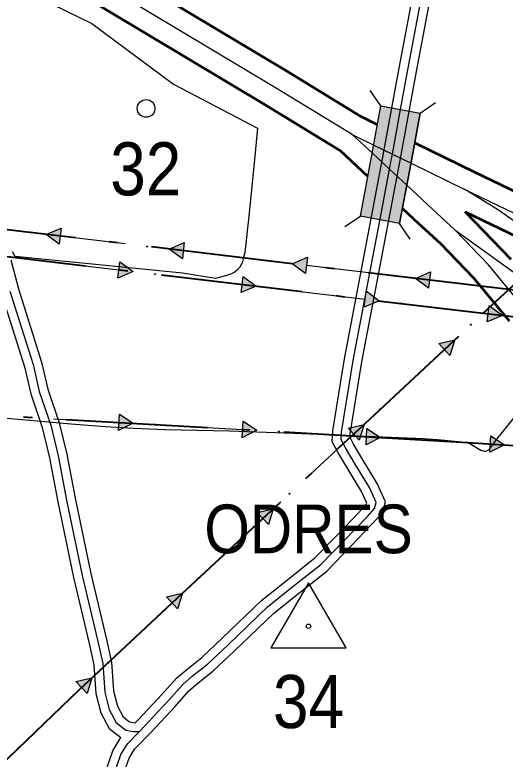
# Model space of a CAD drawing. Extents: x -64005 to -55000, y -89025 to -80000.
# Drawn here: x -57184 to -56631, y -84718 to -83877 of the extents above; entities that cross this region are included whole.
import ezdxf
from ezdxf.enums import TextEntityAlignment as Align

# ---------------------------------------------------------------- set-up
doc = ezdxf.new("R2010")
doc.units = 0
doc.header["$LTSCALE"] = 32
for name, pattern in [('DASH_DOUBLE_DOT', [9.2, 5, -1.2, 0.3, -1.2, 0.3, -1.2]), ('DOT_DASHED', [7.7, 5, -1.2, 0.3, -1.2]), ('LONG_DASHED', [7.5, 6, -1.5])]:
    doc.linetypes.add(name, pattern=pattern)
for name, color, linetype, lineweight in [('18', 7, 'Continuous', 25), ('2', 7, 'Continuous', 25), ('20', 7, 'Continuous', 25), ('24', 7, 'Continuous', 25), ('39', 7, 'LONG_DASHED', 25), ('41', 7, 'Continuous', 25), ('52', 7, 'Continuous', 25), ('6', 7, 'Continuous', 25), ('63', 7, 'DASH_DOUBLE_DOT', 25), ('8', 7, 'Continuous', 25)]:
    doc.layers.add(name, color=color, linetype=linetype, lineweight=lineweight)
for name, color, linetype in [('36', 7, 'Continuous'), ('37', 7, 'Continuous'), ('38', 7, 'Continuous')]:
    doc.layers.add(name, color=color, linetype=linetype)

msp = doc.modelspace()

# ---------------------------------------------------------------- hatches: boundary and pattern name
at = {"layer": '18'}
for points in [[(-57134.34, -84136.34), (-57149.15, -84125.27), (-57132.16, -84117.97)], [(-56995.31, -84152.85), (-57010.13, -84141.78), (-56993.13, -84134.48)], [(-56856.29, -84169.36), (-56871.11, -84158.29), (-56854.11, -84150.99)], [(-57065.82, -84156.06), (-57051, -84167.13), (-57068, -84174.43)], [(-56717.27, -84185.88), (-56732.09, -84174.8), (-56715.09, -84167.5)], [(-56926.79, -84172.57), (-56911.98, -84183.64), (-56928.97, -84190.94)], [(-56787.77, -84189.08), (-56772.95, -84200.16), (-56789.95, -84207.45)], [(-56648.77, -84205.58), (-56633.92, -84216.62), (-56650.91, -84223.95)], [(-56705.77, -84248.41), (-56687.75, -84244.24), (-56693.14, -84261.94)], [(-57066.38, -84328.32), (-57050.92, -84338.47), (-57067.44, -84346.79)], [(-56926.61, -84336.3), (-56911.14, -84346.45), (-56927.67, -84354.77)], [(-56808.1, -84343.95), (-56790.08, -84339.78), (-56795.48, -84357.47)], [(-56786.84, -84344.28), (-56771.37, -84354.43), (-56787.89, -84362.75)], [(-56646.98, -84352.55), (-56631.63, -84362.86), (-56648.24, -84371)], [(-56910.66, -84439.22), (-56892.62, -84435.1), (-56898.06, -84452.78)], [(-57013.22, -84534.51), (-56995.19, -84530.39), (-57000.63, -84548.07)], [(-57115.43, -84630.24), (-57097.41, -84626.04), (-57102.78, -84643.75)]]:
    msp.add_hatch(color=256, dxfattribs=at).paths.add_polyline_path(points)
at = {"layer": '63'}
msp.add_hatch(color=256, dxfattribs=at).paths.add_polyline_path([(-56794.28, -84104.42), (-56781.53, -84037.64), (-56771.08, -83980.09), (-56726.8, -83988.12), (-56737.25, -84045.68), (-56750.08, -84112.86)])

# ---------------------------------------------------------------- linework, layer by layer
at = {"layer": '18'}
for p, q in [((-57059.78, -84135.88), (-57133.25, -84127.15)), ((-56920.76, -84152.39), (-56994.22, -84143.67)), ((-57140.37, -84156.52), (-57066.91, -84165.24)), ((-56781.74, -84168.9), (-56855.2, -84160.18)), ((-57001.35, -84173.03), (-56927.88, -84181.75)), ((-56642.71, -84185.42), (-56716.18, -84176.69)), ((-56862.32, -84189.54), (-56788.86, -84198.27)), ((-56753.53, -84305.66), (-56699.46, -84255.17)), ((-57140.77, -84333.33), (-57066.91, -84337.55)), ((-57001, -84341.32), (-56927.14, -84345.54)), ((-56958.56, -84496.35), (-56904.36, -84446)), ((-57060.91, -84591.87), (-57006.9, -84541.31))]:
    msp.add_line(p, q, dxfattribs=at)
at = {"layer": '18', "linetype": 'DOT_DASHED', "lineweight": 40}
for points in [[(-57366.28, -84880.22), (-57280.56, -84799.12), (-57201.32, -84725.34), (-57111.72, -84639.44), (-57001.22, -84535.99), (-56803.81, -84352.58), (-56800.13, -84349.16), (-56655.47, -84214.11), (-56626.76, -84187.31), (-56550.11, -84115.75), (-56364.73, -83938.99), (-56258.14, -83840.02), (-56026.24, -83620.22), (-55896.2, -83499.07), (-55799.55, -83408.82), (-55696.34, -83311.64), (-55651.45, -83255.16), (-55602.56, -83212.76)], [(-55000.53, -84382.79), (-55516.56, -84320.09), (-55729.93, -84231.35), (-55898.21, -84162.02), (-56153.65, -84175.49), (-56582.99, -84192.51), (-56626.76, -84187.31), (-57504.59, -84083.05), (-58001.88, -84024.51), (-58160.87, -84004.69), (-58191.9, -84001.28), (-58270.88, -83992.6), (-59155.35, -83888.5), (-59176.97, -83888)], [(-59157.46, -83918.46), (-58274.27, -84022.41), (-58164.58, -84034.46), (-58005.49, -84054.29), (-57508.11, -84112.84), (-56655.47, -84214.11), (-56569.95, -84224.07), (-56422.5, -84248.65), (-56353.68, -84279.25), (-56260.52, -84304.64), (-56178.14, -84312.38), (-56096.81, -84306.21), (-56006.78, -84292.12), (-55500.64, -84352.25), (-55000.53, -84413.01)], [(-59208.4, -83960.92), (-58840.52, -84105.61), (-58451.92, -84258.45), (-57960.33, -84286.53), (-57618.65, -84306.04), (-56803.81, -84352.58), (-56672.75, -84360.07), (-56310.07, -84384.67), (-56232.21, -84401.36), (-56177.98, -84406.92), (-56111.94, -84406.23), (-55912.72, -84411.89), (-55002.84, -84473.93), (-55000.52, -84474.09)]]:
    msp.add_lwpolyline(points, dxfattribs=at)
at = {"layer": '18'}
for points in [[(-57134.34, -84136.34), (-57149.15, -84125.27), (-57132.16, -84117.97)], [(-56995.31, -84152.85), (-57010.13, -84141.78), (-56993.13, -84134.48)], [(-56856.29, -84169.36), (-56871.11, -84158.29), (-56854.11, -84150.99)], [(-57065.82, -84156.06), (-57051, -84167.13), (-57068, -84174.43)], [(-56717.27, -84185.88), (-56732.09, -84174.8), (-56715.09, -84167.5)], [(-56926.79, -84172.57), (-56911.98, -84183.64), (-56928.97, -84190.94)], [(-56787.77, -84189.08), (-56772.95, -84200.16), (-56789.95, -84207.45)], [(-56648.77, -84205.58), (-56633.92, -84216.62), (-56650.91, -84223.95)], [(-56705.77, -84248.41), (-56687.75, -84244.24), (-56693.14, -84261.94)], [(-57066.38, -84328.32), (-57050.92, -84338.47), (-57067.44, -84346.79)], [(-56926.61, -84336.3), (-56911.14, -84346.45), (-56927.67, -84354.77)], [(-56808.1, -84343.95), (-56790.08, -84339.78), (-56795.48, -84357.47)], [(-56786.84, -84344.28), (-56771.37, -84354.43), (-56787.89, -84362.75)], [(-56646.98, -84352.55), (-56631.63, -84362.86), (-56648.24, -84371)], [(-56910.66, -84439.22), (-56892.62, -84435.1), (-56898.06, -84452.78)], [(-57013.22, -84534.51), (-56995.19, -84530.39), (-57000.63, -84548.07)], [(-57115.43, -84630.24), (-57097.41, -84626.04), (-57102.78, -84643.75)]]:
    msp.add_lwpolyline(points, close=True, dxfattribs=at)
for points in [[(-56651.2, -84210.12), (-56626.76, -84187.31), (-56597.12, -84159.64)], [(-56723.3, -84206.05), (-56655.47, -84214.11), (-56649.84, -84214.77)], [(-56861.23, -84349.3), (-56803.81, -84352.58), (-56787.37, -84353.52)], [(-56855.99, -84401.06), (-56803.81, -84352.58), (-56801.8, -84350.71)], [(-56721.45, -84357.29), (-56672.75, -84360.07), (-56647.61, -84361.78)], [(-57162.54, -84688.16), (-57111.72, -84639.44), (-57109.11, -84636.99)]]:
    msp.add_lwpolyline(points, dxfattribs=at)
for centre in [(-57173.98, -84122.32), (-57034.96, -84138.83), (-57165.2, -84153.57), (-56895.93, -84155.34), (-57026.17, -84170.08), (-56756.91, -84171.85), (-56887.15, -84186.59), (-56748.13, -84203.1), (-56669.47, -84227.18), (-56771.81, -84322.72), (-57165.73, -84331.91), (-57025.96, -84339.89), (-56886.19, -84347.87), (-56746.41, -84355.86), (-56874.31, -84418.08), (-56976.88, -84513.37), (-57079.16, -84608.96), (-57180.59, -84705.46)]:
    msp.add_circle(centre, 0.5, dxfattribs=at)
at = {"layer": '2'}
msp.add_line((-56737.07, -84044.76), (-56675.57, -84074.77), dxfattribs=at)
at = {"layer": '2', "lineweight": 53}
for p, q in [((-56675.8, -84099.63), (-56603.32, -84134.49)), ((-56623.92, -84153.59), (-56675.8, -84099.63))]:
    msp.add_line(p, q, dxfattribs=at)
for points in [[(-56774.92, -84001.26), (-56793.81, -83992.04), (-56878.5, -83940.15), (-57453.66, -83596.23)], [(-56785.72, -84059.58), (-56816.56, -84030.88), (-56901.6, -83978.77), (-57476.76, -83634.85)], [(-56732.91, -84021.76), (-56665.76, -84054.52), (-56566.24, -84102.38), (-56497.12, -84141.42), (-56397.09, -84193.5), (-56339.93, -84218.58), (-56302.81, -84231.09), (-56252.3, -84243.08), (-56210.66, -84248.35), (-56177.29, -84250.86), (-56148.94, -84249.69), (-56109.02, -84246.37), (-56070.35, -84240.54), (-56031.15, -84231.15), (-56010.78, -84224.26), (-55957.51, -84201.51), (-55818.31, -84126.55)], [(-56625.91, -84223.25), (-56666.24, -84174.5), (-56703.28, -84135.97), (-56733.53, -84108.16), (-56746.82, -84095.78)]]:
    msp.add_lwpolyline(points, dxfattribs=at)
at = {"layer": '2'}
for points in [[(-56803.38, -84012.41), (-56890.05, -83959.46), (-57465.21, -83615.54)], [(-56780.74, -84033.48), (-56803.38, -84012.41), (-56779.1, -84024.25)], [(-56778.98, -84024.31), (-56758.09, -84034.51), (-56736.92, -84044.83)], [(-56741.95, -84069.58), (-56761.29, -84051.58), (-56780.64, -84033.57)], [(-56687.54, -84119.88), (-56718.25, -84091.64), (-56741.83, -84069.69)], [(-56675.57, -84074.77), (-56576.66, -84122.34), (-56507.85, -84161.2), (-56406.82, -84213.8), (-56348.06, -84239.58), (-56309.01, -84252.74), (-56256.32, -84265.25), (-56212.92, -84270.74), (-56177.67, -84273.39), (-56147.54, -84272.15), (-56106.41, -84268.73), (-56066.04, -84262.65), (-56024.91, -84252.79), (-56002.74, -84245.29), (-55947.74, -84221.8), (-55804.44, -84144.64)], [(-56651.87, -85289.02), (-56527.07, -85052.14), (-56510.02, -85014.87), (-56489.94, -84963.67), (-56477.82, -84926.22), (-56466.26, -84885.26), (-56457.93, -84844.77), (-56452.81, -84813.86), (-56448.08, -84776.32), (-56445.05, -84736.22), (-56443.72, -84695.07), (-56444.68, -84654.87), (-56451.32, -84585.75), (-56460.81, -84531.9), (-56470.09, -84492.17), (-56485.26, -84441.35), (-56499.67, -84401.82), (-56515.41, -84363.33), (-56538.73, -84316.5), (-56562.24, -84276.4), (-56583.28, -84243.79), (-56608.11, -84209.47), (-56649.44, -84159.51), (-56687.54, -84119.88)]]:
    msp.add_lwpolyline(points, dxfattribs=at)
at = {"layer": '20'}
for points in [[(-56811.83, -84116.34), (-56794.28, -84104.42), (-56781.53, -84037.64), (-56771.08, -83980.09), (-56783.16, -83962.65)], [(-56738.16, -84130.41), (-56750.08, -84112.86), (-56737.25, -84045.68), (-56726.8, -83988.12), (-56709.37, -83976.04)]]:
    msp.add_lwpolyline(points, dxfattribs=at)
at = {"layer": '24'}
for points in [[(-57629.97, -83563.61), (-57565.86, -83611.22), (-57432.8, -83689.55), (-57285.29, -83785.37), (-57142.35, -83865.21), (-57097.48, -83886.88), (-57005.48, -83955.33), (-56910.52, -84005.1)], [(-56910.52, -84005.1), (-56913.45, -84036.73), (-56920.01, -84101.17), (-56924.93, -84145.42), (-56926.11, -84151.37), (-56927.94, -84157.28), (-56930.3, -84162.23), (-56933.25, -84165.57), (-56936.93, -84168.16), (-56939.66, -84169.52), (-56945.44, -84171.6), (-56957.78, -84174.88), (-56994.98, -84169.11)], [(-56994.98, -84169.11), (-57184.19, -84150.12), (-57187.08, -84144.73)], [(-56942.62, -84347.16), (-56869.4, -84349.79), (-56723, -84355.8), (-56707.35, -84356.81), (-56676.1, -84359.84), (-56672.96, -84360.59), (-56670.83, -84361.5), (-56658.26, -84368.95), (-56654.44, -84370.16), (-56652.09, -84370.03), (-56649.41, -84368.47), (-56646.1, -84364.6), (-56640.23, -84356.33), (-56600.63, -84307.34)], [(-57197.65, -84332.46), (-57120.96, -84339.09), (-57082.59, -84342.11), (-57050.51, -84344.14), (-57014.55, -84345.36), (-56942.62, -84347.16)]]:
    msp.add_lwpolyline(points, dxfattribs=at)
at = {"layer": '39', "linetype": 'Continuous'}
for p, q in [((-56758.09, -84034.51), (-56748.93, -83984.03)), ((-56772.05, -84107.96), (-56761.29, -84051.58))]:
    msp.add_line(p, q, dxfattribs=at)
for points in [[(-56748.93, -83984.03), (-56741.91, -83945.36), (-56724.05, -83851.15), (-56708.12, -83769.79)], [(-56761.29, -84051.58), (-56759.39, -84041.66), (-56758.09, -84034.51)], [(-56489.65, -84226.08), (-56505.17, -84207.94), (-56533.61, -84180.08), (-56566.78, -84149.93), (-56596.53, -84127.09), (-56639.36, -84097.14), (-56675.57, -84074.77)], [(-56815.57, -84348.66), (-56802.29, -84267.51), (-56780.27, -84150.97), (-56772.05, -84107.96)], [(-56687.54, -84119.88), (-56606.04, -84178.88), (-56510.82, -84248.3), (-56475.66, -84273.22), (-56454.07, -84287.12)]]:
    msp.add_lwpolyline(points, dxfattribs=at)
at = {"layer": '39'}
for points in [[(-57189.96, -84189.34), (-57163.85, -84272.11), (-57156.96, -84302.57), (-57143.91, -84340.64), (-57135.57, -84375.45), (-57126.15, -84425.23), (-57108.38, -84510.45), (-57090.62, -84585.14), (-57085.18, -84609.91), (-57083.01, -84642.18), (-57077.93, -84661.76), (-57069.96, -84676.62), (-57059.08, -84685.32), (-57050.74, -84686.78), (-57043.83, -84686.59)], [(-56786.37, -84443.62), (-56778.31, -84434.58), (-56776.41, -84428.12), (-56784.01, -84411.01), (-56799.98, -84384.78), (-56811, -84366.15), (-56815.95, -84357.02), (-56815.57, -84348.66)], [(-57033.53, -84675.81), (-57010.91, -84651.59), (-56994.89, -84633.41), (-56984.04, -84624.18), (-56966.94, -84610.61), (-56943.59, -84588.6), (-56899.07, -84545.72), (-56873.83, -84525.62), (-56838.82, -84497.94), (-56812.22, -84470.52), (-56786.37, -84443.62)], [(-57043.83, -84686.59), (-57037.78, -84680.37), (-57033.53, -84675.81)], [(-57093.38, -84889.1), (-57097.66, -84882.5), (-57098.61, -84877.45), (-57098.31, -84873.13), (-57093.96, -84862.55), (-57085.55, -84853.04), (-57078.22, -84843.53), (-57076.32, -84834.85), (-57077.13, -84820.73), (-57080.93, -84790.87), (-57081.48, -84773.21), (-57079.58, -84760.18), (-57073.06, -84736.57), (-57064.65, -84712.67), (-57057.32, -84700.46), (-57043.83, -84686.59)]]:
    msp.add_lwpolyline(points, dxfattribs=at)
at = {"layer": '41'}
msp.add_lwpolyline([(-56852.83, -84518.71), (-56895.33, -84592.32), (-56810.33, -84592.32)], close=True, dxfattribs=at)
msp.add_circle((-56852.83, -84567.78), 2.5, dxfattribs=at)
at = {"layer": '52'}
msp.add_circle((-57036.2, -83982.93), 10, dxfattribs=at)
at = {"layer": '6'}
for points in [[(-56825.44, -84347.05), (-56812.14, -84265.77), (-56790.09, -84149.1), (-56769.22, -84039.83), (-56751.74, -83943.54), (-56733.87, -83849.26), (-56719.85, -83777.64)], [(-56805.7, -84350.27), (-56792.44, -84269.25), (-56770.45, -84152.84), (-56749.56, -84043.49), (-56732.08, -83947.18), (-56714.23, -83853.04), (-56700.24, -83781.58)]]:
    msp.add_lwpolyline(points, dxfattribs=at)
at = {"layer": '63'}
msp.add_lwpolyline([(-56794.28, -84104.42), (-56781.53, -84037.64), (-56771.08, -83980.09), (-56726.8, -83988.12), (-56737.25, -84045.68), (-56750.08, -84112.86)], close=True, dxfattribs=at)
at = {"layer": '8'}
for points in [[(-57188.97, -84153.88), (-57180.35, -84186.56), (-57154.19, -84269.5), (-57147.33, -84299.84), (-57134.3, -84337.85), (-57125.79, -84373.35), (-57116.34, -84423.28), (-57098.62, -84508.27), (-57080.87, -84582.91), (-57075.25, -84608.49), (-57073.1, -84640.57), (-57068.55, -84658.09), (-57062.12, -84670.09), (-57054.83, -84675.91), (-57048.48, -84677.03)], [(-56796.04, -84439.26), (-56787.27, -84429.6), (-56787.04, -84428.82), (-56792.89, -84415.66), (-56808.55, -84389.93), (-56819.7, -84371.08), (-56826.07, -84359.34), (-56825.44, -84347.05)], [(-57030.26, -84686.98), (-57003.5, -84658.31), (-56987.86, -84640.56), (-56977.69, -84631.91), (-56960.39, -84618.17), (-56936.69, -84595.84), (-56892.47, -84553.25), (-56867.62, -84533.45), (-56832.1, -84505.38), (-56805.03, -84477.47), (-56781.16, -84452.63)], [(-57088.72, -84880.1), (-57089.14, -84877.76), (-57088.43, -84875.39), (-57085.35, -84867.9), (-57077.84, -84859.4), (-57068.92, -84847.85), (-57066.25, -84835.63), (-57067.17, -84819.81), (-57070.95, -84790.08), (-57071.46, -84773.78), (-57069.77, -84762.24), (-57063.51, -84739.56), (-57055.55, -84716.95), (-57049.34, -84706.6), (-57030.26, -84686.98)]]:
    msp.add_lwpolyline(points, dxfattribs=at)
at = {"layer": '8', "linetype": 'LONG_DASHED'}
for points in [[(-57199.57, -84192.12), (-57173.51, -84274.72), (-57166.59, -84305.3), (-57153.52, -84343.43), (-57145.35, -84377.55), (-57135.96, -84427.19), (-57118.14, -84512.63), (-57100.37, -84587.37), (-57095.11, -84611.33), (-57092.92, -84643.79), (-57087.31, -84665.43), (-57077.8, -84683.15), (-57064.83, -84693.53)], [(-56781.16, -84452.63), (-56769.35, -84439.56), (-56765.78, -84427.42), (-56775.13, -84406.36), (-56791.41, -84379.63), (-56802.3, -84361.22), (-56805.83, -84354.7), (-56805.7, -84350.27)], [(-57048.48, -84677.03), (-57045.02, -84673.47), (-57018.32, -84644.88), (-57001.92, -84626.26), (-56990.39, -84616.45), (-56973.49, -84603.04), (-56950.49, -84581.36), (-56905.67, -84538.19), (-56880.04, -84517.79), (-56845.54, -84490.5), (-56819.41, -84463.57), (-56796.04, -84439.26)], [(-57106.53, -84866.82), (-57102.57, -84857.19), (-57093.26, -84846.67), (-57087.51, -84839.2), (-57086.38, -84834.06), (-57087.1, -84821.65), (-57090.92, -84791.66), (-57091.51, -84772.64), (-57089.39, -84758.12), (-57082.61, -84733.58), (-57073.75, -84708.4), (-57064.83, -84693.53)]]:
    msp.add_lwpolyline(points, dxfattribs=at)

# ---------------------------------------------------------------- texts
at = {"layer": '36', "width": 0.9}
msp.add_text('ODRES', height=55, dxfattribs=at).set_placement((-56852.83, -84485.28), align=Align.CENTER)
at = {"layer": '37', "width": 0.9}
msp.add_text('34', height=60, dxfattribs=at).set_placement((-56852.83, -84682.78), align=Align.CENTER)
at = {"layer": '38', "width": 0.9}
msp.add_text('32', height=60, rotation=0.007, dxfattribs=at).set_placement((-57036.6, -84081.09), align=Align.CENTER)

doc.saveas('drawing.dxf')
